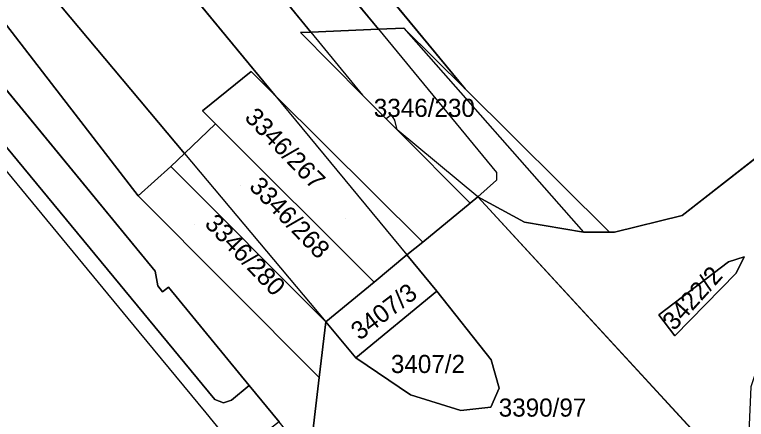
# Model space of a CAD drawing. Extents: x -262715 to -259381, y -1237238 to -1231182.
# Drawn here: x -262114.5 to -262033.7, y -1235683.8 to -1235639 of the extents above; entities that cross this region are included whole.
import ezdxf

# ---------------------------------------------------------------- set-up
doc = ezdxf.new("R2010")
doc.units = 0
for name, color, linetype in [('body_kn', 7, 'Continuous'), ('katuz_linie', 7, 'Continuous'), ('kladpar_druhypozemkov', 7, 'Continuous'), ('kladpar_hranice', 7, 'Continuous'), ('kladpar_parcelnecisla', 7, 'Continuous'), ('kladpar_plochy', 7, 'Continuous'), ('zappar_hrandruhpozemk', 7, 'Continuous'), ('zuob_linie', 7, 'Continuous'), ('zuob_plochy', 7, 'Continuous')]:
    doc.layers.add(name, color=color, linetype=linetype)

msp = doc.modelspace()

# ---------------------------------------------------------------- linework, layer by layer
at = {"layer": 'body_kn'}
for p, q in [((-262074.32, -1235640.64), (-262074.32, -1235640.64)), ((-262074.32, -1235640.64), (-262074.32, -1235640.64)), ((-262071.51, -1235640.52), (-262071.51, -1235640.52)), ((-262071.51, -1235640.52), (-262071.51, -1235640.52)), ((-262082.92, -1235641.02), (-262082.92, -1235641.02)), ((-262081.76, -1235640.97), (-262081.76, -1235640.97)), ((-262081.76, -1235640.97), (-262081.76, -1235640.97)), ((-262088.37, -1235645.31), (-262088.37, -1235645.31)), ((-262064.76, -1235647.22), (-262064.76, -1235647.22)), ((-262064.76, -1235647.22), (-262064.76, -1235647.22)), ((-262085.74, -1235647.92), (-262085.74, -1235647.92)), ((-262085.74, -1235647.92), (-262085.74, -1235647.92)), ((-262076.07, -1235647.92), (-262076.07, -1235647.92)), ((-262093.72, -1235649.67), (-262093.72, -1235649.67)), ((-262072.87, -1235650.1), (-262072.87, -1235650.1)), ((-262092.3, -1235651.1), (-262092.3, -1235651.1)), ((-262092.3, -1235651.1), (-262092.3, -1235651.1)), ((-262073.45, -1235650.55), (-262073.45, -1235650.55)), ((-262072.5, -1235650.68), (-262072.5, -1235650.68)), ((-262072.26, -1235651.75), (-262072.26, -1235651.75)), ((-262072.26, -1235651.75), (-262072.26, -1235651.75)), ((-262095.72, -1235654.36), (-262095.72, -1235654.36)), ((-262095.72, -1235654.36), (-262095.72, -1235654.36)), ((-262097.24, -1235655.8), (-262097.24, -1235655.8)), ((-262097.24, -1235655.8), (-262097.24, -1235655.8)), ((-262061.27, -1235656.48), (-262061.27, -1235656.48)), ((-262061.3, -1235657.31), (-262061.3, -1235657.31)), ((-262100.82, -1235659.07), (-262100.82, -1235659.07)), ((-262100.82, -1235659.07), (-262100.82, -1235659.07)), ((-262063.36, -1235659.18), (-262063.36, -1235659.18)), ((-262063.36, -1235659.18), (-262063.36, -1235659.18)), ((-262064.18, -1235659.88), (-262064.18, -1235659.88)), ((-262064.18, -1235659.88), (-262064.18, -1235659.88)), ((-262040.81, -1235661.23), (-262040.81, -1235661.23)), ((-262058.18, -1235661.97), (-262058.18, -1235661.97)), ((-262051.7, -1235663.08), (-262051.7, -1235663.08)), ((-262048.83, -1235663.05), (-262048.83, -1235663.05)), ((-262048.83, -1235663.05), (-262048.83, -1235663.05)), ((-262048.27, -1235663.05), (-262048.27, -1235663.05)), ((-262069.42, -1235664.16), (-262069.42, -1235664.16)), ((-262069.42, -1235664.16), (-262069.42, -1235664.16)), ((-262071.18, -1235665.59), (-262071.18, -1235665.59)), ((-262033.97, -1235665.81), (-262033.97, -1235665.81)), ((-262033.97, -1235665.81), (-262033.97, -1235665.81)), ((-262035.69, -1235666.33), (-262035.69, -1235666.33)), ((-262098.95, -1235667.37), (-262098.95, -1235667.37)), ((-262034.82, -1235667.58), (-262034.82, -1235667.58)), ((-262098.65, -1235668.98), (-262098.65, -1235668.98)), ((-262074.79, -1235668.58), (-262074.79, -1235668.58)), ((-262074.79, -1235668.58), (-262074.79, -1235668.58)), ((-262098.15, -1235669.67), (-262098.15, -1235669.67)), ((-262097.47, -1235669.14), (-262097.47, -1235669.14)), ((-262067.88, -1235669.57), (-262067.88, -1235669.57)), ((-262043.36, -1235672.2), (-262043.36, -1235672.2)), ((-262080.12, -1235672.98), (-262080.12, -1235672.98)), ((-262080.12, -1235672.98), (-262080.12, -1235672.98)), ((-262100.71, -1235674.09), (-262100.71, -1235674.09)), ((-262041.62, -1235674.51), (-262041.62, -1235674.51)), ((-262076.81, -1235676.94), (-262076.81, -1235676.94)), ((-262076.81, -1235676.94), (-262076.81, -1235676.94)), ((-262061.87, -1235677.16), (-262061.87, -1235677.16)), ((-262080.85, -1235679.13), (-262080.85, -1235679.13)), ((-262080.85, -1235679.13), (-262080.85, -1235679.13)), ((-262088.57, -1235680.02), (-262088.57, -1235680.02)), ((-262060.99, -1235680.29), (-262060.99, -1235680.29)), ((-262070.78, -1235681.04), (-262070.78, -1235681.04)), ((-262092.38, -1235681.54), (-262092.38, -1235681.54)), ((-262091.43, -1235681.94), (-262091.43, -1235681.94)), ((-262090.55, -1235681.64), (-262090.55, -1235681.64)), ((-262065.23, -1235682.78), (-262065.23, -1235682.78)), ((-262061.91, -1235682.39), (-262061.91, -1235682.39)), ((-262093.33, -1235683.03), (-262093.33, -1235683.03))]:
    msp.add_line(p, q, dxfattribs=at)
at = {"layer": 'katuz_linie'}
msp.add_lwpolyline([(-262209.69, -1235727.12), (-262159.36, -1235713.2), (-262147.85, -1235710.02), (-262143.11, -1235708.7), (-262138.46, -1235707.42), (-262122.11, -1235702.9), (-262115.43, -1235701.05), (-262112.24, -1235700.17), (-262109.29, -1235699.35), (-262105.9, -1235698.42), (-262102.37, -1235697.44), (-262085.41, -1235692.75), (-262093.33, -1235683.03), (-262100.71, -1235674.09), (-262118.21, -1235652.89), (-262158.19, -1235604.44), (-262202.3, -1235550.98)], dxfattribs=at)
at = {"layer": 'kladpar_druhypozemkov'}
for p, q in [((-262069.74, -1235648.58), (-262069.74, -1235648.58)), ((-262089.55, -1235657.9), (-262089.55, -1235657.9)), ((-262078, -1235661.52), (-262078, -1235661.52)), ((-262094.59, -1235662.27), (-262094.59, -1235662.27)), ((-262035.51, -1235667.5), (-262035.51, -1235667.5)), ((-262074.43, -1235671.25), (-262074.43, -1235671.25)), ((-262068.18, -1235676.58), (-262068.18, -1235676.58)), ((-262055.82, -1235681.54), (-262055.82, -1235681.54))]:
    msp.add_line(p, q, dxfattribs=at)
at = {"layer": 'kladpar_hranice'}
for p, q in [((-262100.82, -1235659.07), (-262455.78, -1235199.04)), ((-262455.78, -1235199.04), (-262100.82, -1235659.07)), ((-262074.32, -1235640.64), (-262128.74, -1235574.58)), ((-262048.83, -1235663.05), (-262064.76, -1235647.22)), ((-262069.42, -1235664.16), (-262085.74, -1235647.92)), ((-262074.79, -1235668.58), (-262092.3, -1235651.1)), ((-262080.12, -1235672.98), (-262097.24, -1235655.8)), ((-262100.82, -1235659.07), (-262080.85, -1235679.13)), ((-262064.18, -1235659.88), (-262069.42, -1235664.16)), ((-262074.79, -1235668.58), (-262080.12, -1235672.98)), ((-262080.12, -1235672.98), (-262080.85, -1235679.13))]:
    msp.add_line(p, q, dxfattribs=at)
for points in [[(-262085.74, -1235647.92), (-262132.19, -1235591.56), (-262158.37, -1235565.14), (-262189.52, -1235527.36), (-262193.4, -1235524.22), (-262196.66, -1235523.62), (-262199.71, -1235525.48), (-262200.9, -1235528.44), (-262200.29, -1235532.33), (-262136.59, -1235609.33), (-262113.31, -1235633.36), (-262095.72, -1235654.36)], [(-262095.72, -1235654.36), (-262113.31, -1235633.36), (-262136.59, -1235609.33), (-262200.29, -1235532.33), (-262200.9, -1235528.44), (-262199.71, -1235525.48), (-262196.66, -1235523.62), (-262193.4, -1235524.22), (-262189.52, -1235527.36), (-262158.37, -1235565.14), (-262132.19, -1235591.56), (-262085.74, -1235647.92)], [(-262165.58, -1235539.32), (-262133.43, -1235578.19), (-262132.21, -1235578.49), (-262131.55, -1235579.18), (-262132.16, -1235579.74), (-262119.39, -1235595.17), (-262118.06, -1235595.7), (-262117.44, -1235596.37), (-262117.99, -1235596.87), (-262097.72, -1235621.5), (-262096.26, -1235621.95), (-262095.84, -1235622.49), (-262096.47, -1235623.01), (-262081.76, -1235640.97)], [(-262081.76, -1235640.97), (-262096.47, -1235623.01), (-262095.84, -1235622.49), (-262096.26, -1235621.95), (-262097.72, -1235621.5), (-262117.99, -1235596.87), (-262117.44, -1235596.37), (-262118.06, -1235595.7), (-262119.39, -1235595.17), (-262132.16, -1235579.74), (-262131.55, -1235579.18), (-262132.21, -1235578.49), (-262133.43, -1235578.19), (-262165.58, -1235539.32)], [(-262175.12, -1235578.48), (-262154.73, -1235599.11), (-262154.5, -1235600.7), (-262154.03, -1235601.34), (-262153.34, -1235600.82), (-262142.24, -1235614.46), (-262141.78, -1235615.97), (-262141.33, -1235616.56), (-262140.81, -1235616.18), (-262123.13, -1235637.9), (-262122.78, -1235639.54), (-262122.12, -1235640.34), (-262121.54, -1235639.86), (-262098.95, -1235667.37), (-262098.65, -1235668.98), (-262098.15, -1235669.67), (-262097.47, -1235669.14), (-262088.57, -1235680.02), (-262090.55, -1235681.64), (-262091.43, -1235681.94), (-262092.38, -1235681.54), (-262156.86, -1235603.38), (-262203.8, -1235546.57)], [(-262203.8, -1235546.57), (-262156.86, -1235603.38), (-262092.38, -1235681.54), (-262091.43, -1235681.94), (-262090.55, -1235681.64), (-262088.57, -1235680.02), (-262085.28, -1235684.03), (-262087.26, -1235685.53), (-262087.81, -1235686.33), (-262087.74, -1235687.21), (-262084, -1235691.81), (-262085.41, -1235692.75), (-262093.33, -1235683.03), (-262100.71, -1235674.09), (-262118.21, -1235652.89), (-262158.19, -1235604.44), (-262202.3, -1235550.98)], [(-262128.74, -1235574.58), (-262144.51, -1235555.58), (-262142.04, -1235553.53), (-262135.01, -1235562.01), (-262126.71, -1235572.02), (-262097.22, -1235607.81), (-262096.99, -1235608.09), (-262095.4, -1235610.02), (-262084.47, -1235623.29), (-262064.76, -1235647.22)], [(-262128.74, -1235574.58), (-262074.32, -1235640.64), (-262081.76, -1235640.97)], [(-262080.85, -1235679.13), (-262081.92, -1235688.22), (-262085.28, -1235684.03), (-262088.57, -1235680.02), (-262097.47, -1235669.14), (-262098.15, -1235669.67), (-262098.65, -1235668.98), (-262098.95, -1235667.37), (-262121.54, -1235639.86), (-262122.12, -1235640.34), (-262122.78, -1235639.54), (-262123.13, -1235637.9), (-262140.81, -1235616.18), (-262141.33, -1235616.56), (-262141.78, -1235615.97), (-262142.24, -1235614.46), (-262153.34, -1235600.82), (-262154.03, -1235601.34), (-262154.5, -1235600.7), (-262154.73, -1235599.11), (-262175.12, -1235578.48)], [(-262064.76, -1235647.22), (-262084.47, -1235623.29)], [(-261984.51, -1235637.99), (-261984.14, -1235641.96), (-261990.16, -1235646.59), (-261991.6, -1235643.33), (-261995.18, -1235641.48), (-261998.62, -1235642.85), (-262011.38, -1235653.68), (-262025.14, -1235666.77), (-262027.31, -1235669.42), (-262028.48, -1235670.83), (-262031.28, -1235674.24), (-262033.21, -1235680.14), (-262033.45, -1235685.22), (-262032.65, -1235689.38), (-262031.59, -1235693.69), (-262063.36, -1235659.18), (-262058.18, -1235661.97), (-262051.7, -1235663.08), (-262048.83, -1235663.05), (-262048.27, -1235663.05), (-262040.81, -1235661.23), (-262024.09, -1235648.16), (-262009.51, -1235636.77)], [(-262009.51, -1235636.77), (-262024.09, -1235648.16), (-262040.81, -1235661.23), (-262048.27, -1235663.05), (-262048.83, -1235663.05)], [(-262064.18, -1235659.88), (-262072.26, -1235651.75), (-262073.45, -1235650.55), (-262076.07, -1235647.92), (-262082.92, -1235641.02), (-262081.76, -1235640.97), (-262074.32, -1235640.64), (-262071.51, -1235640.52), (-262064.76, -1235647.22), (-262048.83, -1235663.05)], [(-262064.76, -1235647.22), (-262071.51, -1235640.52), (-262074.32, -1235640.64)], [(-262081.76, -1235640.97), (-262082.92, -1235641.02), (-262076.07, -1235647.92), (-262073.45, -1235650.55), (-262072.26, -1235651.75), (-262064.18, -1235659.88)], [(-262085.74, -1235647.92), (-262088.37, -1235645.31), (-262093.72, -1235649.67), (-262092.3, -1235651.1), (-262095.72, -1235654.36)], [(-262092.3, -1235651.1), (-262093.72, -1235649.67), (-262088.37, -1235645.31), (-262085.74, -1235647.92), (-262069.42, -1235664.16)], [(-262097.24, -1235655.8), (-262095.72, -1235654.36), (-262092.3, -1235651.1), (-262074.79, -1235668.58)], [(-262095.72, -1235654.36), (-262097.24, -1235655.8), (-262100.82, -1235659.07)], [(-262080.85, -1235679.13), (-262100.82, -1235659.07), (-262097.24, -1235655.8), (-262080.12, -1235672.98)], [(-262081.92, -1235688.22), (-262080.85, -1235679.13), (-262080.12, -1235672.98), (-262076.81, -1235676.94), (-262070.78, -1235681.04), (-262065.23, -1235682.78), (-262061.91, -1235682.39), (-262060.99, -1235680.29), (-262061.87, -1235677.16), (-262067.88, -1235669.57), (-262071.18, -1235665.59), (-262069.42, -1235664.16), (-262064.18, -1235659.88), (-262063.36, -1235659.18), (-262031.59, -1235693.69), (-262013.51, -1235721.8), (-261996.35, -1235748.74), (-261979.55, -1235774.83), (-261960.13, -1235804.5), (-261935.73, -1235843.8), (-261931.33, -1235851.2)], [(-262048.83, -1235663.05), (-262051.7, -1235663.08), (-262058.18, -1235661.97), (-262063.36, -1235659.18), (-262064.18, -1235659.88)], [(-262069.42, -1235664.16), (-262071.18, -1235665.59), (-262074.79, -1235668.58)], [(-262076.81, -1235676.94), (-262080.12, -1235672.98), (-262074.79, -1235668.58), (-262071.18, -1235665.59), (-262067.88, -1235669.57), (-262076.81, -1235676.94)], [(-262033.97, -1235665.81), (-262034.82, -1235667.58), (-262041.62, -1235674.51), (-262043.36, -1235672.2), (-262035.69, -1235666.33), (-262033.97, -1235665.81)], [(-262041.62, -1235674.51), (-262034.82, -1235667.58), (-262033.97, -1235665.81), (-262035.69, -1235666.33), (-262043.36, -1235672.2), (-262041.62, -1235674.51)], [(-262076.81, -1235676.94), (-262067.88, -1235669.57), (-262061.87, -1235677.16), (-262060.99, -1235680.29), (-262061.91, -1235682.39), (-262065.23, -1235682.78), (-262070.78, -1235681.04), (-262076.81, -1235676.94)]]:
    msp.add_lwpolyline(points, dxfattribs=at)
at = {"layer": 'kladpar_plochy'}
for p, q in [((-262085.74, -1235647.92), (-262132.19, -1235591.56)), ((-262096.47, -1235623.01), (-262081.76, -1235640.97)), ((-262064.76, -1235647.22), (-262084.47, -1235623.29)), ((-262113.31, -1235633.36), (-262095.72, -1235654.36)), ((-262098.95, -1235667.37), (-262121.54, -1235639.86)), ((-262081.76, -1235640.97), (-262082.92, -1235641.02)), ((-262082.92, -1235641.02), (-262076.07, -1235647.92)), ((-262048.83, -1235663.05), (-262064.76, -1235647.22)), ((-262069.42, -1235664.16), (-262085.74, -1235647.92)), ((-262076.07, -1235647.92), (-262073.45, -1235650.55)), ((-262040.81, -1235661.23), (-262024.09, -1235648.16)), ((-262024.09, -1235648.16), (-262040.81, -1235661.23)), ((-262073.45, -1235650.55), (-262072.26, -1235651.75)), ((-262072.26, -1235651.75), (-262064.18, -1235659.88)), ((-262095.72, -1235654.36), (-262097.24, -1235655.8)), ((-262097.24, -1235655.8), (-262100.82, -1235659.07)), ((-262100.82, -1235659.07), (-262080.85, -1235679.13)), ((-262031.59, -1235693.69), (-262063.36, -1235659.18)), ((-262063.36, -1235659.18), (-262058.18, -1235661.97)), ((-262064.18, -1235659.88), (-262069.42, -1235664.16)), ((-262048.27, -1235663.05), (-262040.81, -1235661.23)), ((-262040.81, -1235661.23), (-262048.27, -1235663.05)), ((-262058.18, -1235661.97), (-262051.7, -1235663.08)), ((-262051.7, -1235663.08), (-262048.83, -1235663.05)), ((-262048.83, -1235663.05), (-262048.27, -1235663.05)), ((-262048.27, -1235663.05), (-262048.83, -1235663.05)), ((-262033.97, -1235665.81), (-262035.69, -1235666.33)), ((-262034.82, -1235667.58), (-262033.97, -1235665.81)), ((-262035.69, -1235666.33), (-262043.36, -1235672.2)), ((-262098.65, -1235668.98), (-262098.95, -1235667.37)), ((-262041.62, -1235674.51), (-262034.82, -1235667.58)), ((-262098.15, -1235669.67), (-262098.65, -1235668.98)), ((-262097.47, -1235669.14), (-262098.15, -1235669.67)), ((-262088.57, -1235680.02), (-262097.47, -1235669.14)), ((-262043.36, -1235672.2), (-262041.62, -1235674.51)), ((-262080.85, -1235679.13), (-262081.92, -1235688.22)), ((-262085.28, -1235684.03), (-262088.57, -1235680.02))]:
    msp.add_line(p, q, dxfattribs=at)
for points in [[(-262212.07, -1235474.16), (-262146.43, -1235553.27), (-262147.49, -1235554.15), (-262145.89, -1235556.72), (-262144.51, -1235555.58), (-262128.74, -1235574.58), (-262074.32, -1235640.64), (-262081.76, -1235640.97), (-262096.47, -1235623.01), (-262095.84, -1235622.49), (-262096.26, -1235621.95), (-262097.72, -1235621.5), (-262117.99, -1235596.87), (-262117.44, -1235596.37), (-262118.06, -1235595.7), (-262119.39, -1235595.17), (-262132.16, -1235579.74), (-262131.55, -1235579.18), (-262132.21, -1235578.49), (-262133.43, -1235578.19), (-262165.58, -1235539.32)], [(-262175.12, -1235578.48), (-262154.73, -1235599.11), (-262154.5, -1235600.7), (-262154.03, -1235601.34), (-262153.34, -1235600.82), (-262142.24, -1235614.46), (-262141.78, -1235615.97), (-262141.33, -1235616.56), (-262140.81, -1235616.18), (-262123.13, -1235637.9), (-262122.78, -1235639.54), (-262122.12, -1235640.34), (-262121.54, -1235639.86), (-262098.95, -1235667.37), (-262098.65, -1235668.98), (-262098.15, -1235669.67), (-262097.47, -1235669.14), (-262088.57, -1235680.02), (-262090.55, -1235681.64), (-262091.43, -1235681.94), (-262092.38, -1235681.54), (-262156.86, -1235603.38), (-262203.8, -1235546.57)], [(-262010.35, -1235767.62), (-262064.17, -1235710.73), (-262064.97, -1235709.7), (-262081.92, -1235688.22), (-262080.85, -1235679.13), (-262080.12, -1235672.98), (-262076.81, -1235676.94), (-262070.78, -1235681.04), (-262065.23, -1235682.78), (-262061.91, -1235682.39), (-262060.99, -1235680.29), (-262061.87, -1235677.16), (-262067.88, -1235669.57), (-262071.18, -1235665.59), (-262069.42, -1235664.16), (-262064.18, -1235659.88), (-262063.36, -1235659.18), (-262031.59, -1235693.69)]]:
    msp.add_lwpolyline(points, dxfattribs=at)
for points in [[(-262095.72, -1235654.36), (-262113.31, -1235633.36), (-262136.59, -1235609.33), (-262200.29, -1235532.33), (-262200.9, -1235528.44), (-262199.71, -1235525.48), (-262196.66, -1235523.62), (-262193.4, -1235524.22), (-262189.52, -1235527.36), (-262158.37, -1235565.14), (-262132.19, -1235591.56), (-262085.74, -1235647.92), (-262088.37, -1235645.31), (-262093.72, -1235649.67), (-262092.3, -1235651.1)], [(-262203.8, -1235546.57), (-262156.86, -1235603.38), (-262092.38, -1235681.54), (-262091.43, -1235681.94), (-262090.55, -1235681.64), (-262088.57, -1235680.02), (-262085.28, -1235684.03), (-262087.26, -1235685.53), (-262087.81, -1235686.33), (-262087.74, -1235687.21), (-262084, -1235691.81), (-262085.41, -1235692.75), (-262093.33, -1235683.03), (-262100.71, -1235674.09), (-262118.21, -1235652.89), (-262158.19, -1235604.44), (-262202.3, -1235550.98), (-262205.43, -1235546)], [(-262074.32, -1235640.64), (-262128.74, -1235574.58), (-262144.51, -1235555.58), (-262142.04, -1235553.53), (-262135.01, -1235562.01), (-262126.71, -1235572.02), (-262097.22, -1235607.81), (-262096.99, -1235608.09), (-262095.4, -1235610.02), (-262084.47, -1235623.29), (-262064.76, -1235647.22), (-262071.51, -1235640.52)], [(-262064.18, -1235659.88), (-262072.26, -1235651.75), (-262073.45, -1235650.55), (-262076.07, -1235647.92), (-262082.92, -1235641.02), (-262081.76, -1235640.97), (-262074.32, -1235640.64), (-262071.51, -1235640.52), (-262064.76, -1235647.22), (-262048.83, -1235663.05), (-262051.7, -1235663.08), (-262058.18, -1235661.97), (-262063.36, -1235659.18)], [(-262074.79, -1235668.58), (-262092.3, -1235651.1), (-262093.72, -1235649.67), (-262088.37, -1235645.31), (-262085.74, -1235647.92), (-262069.42, -1235664.16), (-262071.18, -1235665.59)], [(-262080.12, -1235672.98), (-262097.24, -1235655.8), (-262095.72, -1235654.36), (-262092.3, -1235651.1), (-262074.79, -1235668.58)], [(-262080.12, -1235672.98), (-262080.85, -1235679.13), (-262100.82, -1235659.07), (-262097.24, -1235655.8)], [(-262076.81, -1235676.94), (-262080.12, -1235672.98), (-262074.79, -1235668.58), (-262071.18, -1235665.59), (-262067.88, -1235669.57)], [(-262033.97, -1235665.81), (-262034.82, -1235667.58), (-262041.62, -1235674.51), (-262043.36, -1235672.2), (-262035.69, -1235666.33)], [(-262076.81, -1235676.94), (-262067.88, -1235669.57), (-262061.87, -1235677.16), (-262060.99, -1235680.29), (-262061.91, -1235682.39), (-262065.23, -1235682.78), (-262070.78, -1235681.04)]]:
    msp.add_lwpolyline(points, close=True, dxfattribs=at)
at = {"layer": 'zappar_hrandruhpozemk'}
for p, q in [((-262074.32, -1235640.64), (-262061.27, -1235656.48)), ((-262071.51, -1235640.52), (-262051.7, -1235663.08)), ((-262081.76, -1235640.97), (-262076.07, -1235647.92)), ((-262085.74, -1235647.92), (-262071.18, -1235665.59)), ((-262063.36, -1235659.18), (-262072.26, -1235651.75)), ((-262095.72, -1235654.36), (-262080.12, -1235672.98))]:
    msp.add_line(p, q, dxfattribs=at)
for points in [[(-262072.26, -1235651.75), (-262072.5, -1235650.68), (-262072.87, -1235650.1), (-262073.45, -1235650.55)], [(-262061.27, -1235656.48), (-262061.3, -1235657.31), (-262063.36, -1235659.18)]]:
    msp.add_lwpolyline(points, dxfattribs=at)
at = {"layer": 'zuob_linie'}
msp.add_lwpolyline([(-262209.69, -1235727.12), (-262159.36, -1235713.2), (-262147.85, -1235710.02), (-262143.11, -1235708.7), (-262138.46, -1235707.42), (-262122.11, -1235702.9), (-262115.43, -1235701.05), (-262112.24, -1235700.17), (-262109.29, -1235699.35), (-262105.9, -1235698.42), (-262102.37, -1235697.44), (-262085.41, -1235692.75), (-262093.33, -1235683.03), (-262100.71, -1235674.09), (-262118.21, -1235652.89), (-262158.19, -1235604.44), (-262202.3, -1235550.98)], dxfattribs=at)
at = {"layer": 'zuob_plochy'}
msp.add_lwpolyline([(-262209.69, -1235727.12), (-262159.36, -1235713.2), (-262147.85, -1235710.02), (-262143.11, -1235708.7), (-262138.46, -1235707.42), (-262122.11, -1235702.9), (-262115.43, -1235701.05), (-262112.24, -1235700.17), (-262109.29, -1235699.35), (-262105.9, -1235698.42), (-262102.37, -1235697.44), (-262085.41, -1235692.75), (-262093.33, -1235683.03), (-262100.71, -1235674.09), (-262118.21, -1235652.89), (-262158.19, -1235604.44), (-262202.3, -1235550.98)], dxfattribs=at)

# ---------------------------------------------------------------- texts
at = {"layer": 'kladpar_parcelnecisla'}
for s, p in [('3346/230', (-262074.827, -1235650.33)), ('3407/2', (-262072.943, -1235678.63))]:
    msp.add_text(s, height=2, dxfattribs=at).set_placement(p)
for s, rotation, p in [('3346/267', 314, (-262089.195, -1235650.504)), ('3346/268', 314, (-262088.694, -1235658.133)), ('3346/280', 314, (-262093.601, -1235662.244)), ('3422/2', 48, (-262041.675, -1235674.053)), ('3407/3', 37, (-262076.392, -1235675.091)), ('3390/97', 360, (-262061.04, -1235683.45))]:
    msp.add_text(s, height=2, rotation=rotation, dxfattribs=at).set_placement(p)

doc.saveas('drawing.dxf')
